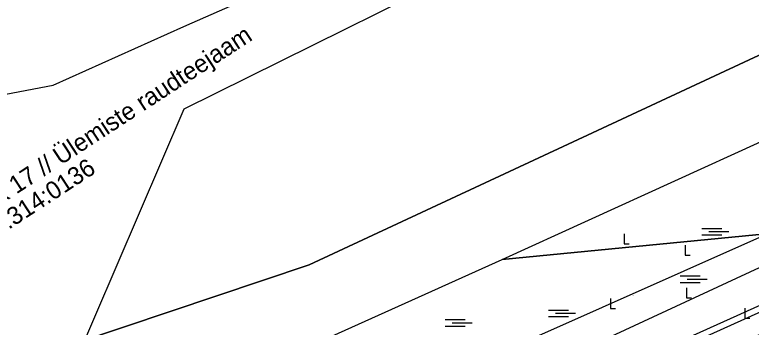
# Model space of a CAD drawing. Extents: x 544674 to 552202, y 6585829 to 6588119.
# Drawn here: x 549328.2 to 549564.8, y 6587449 to 6587549.5 of the extents above; entities that cross this region are included whole.
import ezdxf

# ---------------------------------------------------------------- set-up
doc = ezdxf.new("R2010")
doc.units = 0
for name, color, linetype in [('HALJASTUS', 7, 'Continuous'), ('illumineerimisjooned', 7, 'Continuous'), ('Kaitsevöönd', 7, 'Continuous'), ('kataster', 7, 'Continuous'), ('KPOHULIIN', 7, 'Continuous'), ('MOOTKORG-EH2000', 7, 'Continuous'), ('TM_taotletav', 7, 'Continuous')]:
    doc.layers.add(name, color=color, linetype=linetype)

# ---------------------------------------------------------------- blocks, each defined once
blk = doc.blocks.new('SOO')
at = {"layer": 'HALJASTUS'}
for p, q in [((-2.19, 0.65), (1.82, 0.65)), ((-0.8, 0), (3.2, 0)), ((-2.19, -0.65), (1.82, -0.65))]:
    blk.add_line(p, q, dxfattribs=at)
blk = doc.blocks.new('RAIESM')
at = {"layer": 'HALJASTUS'}
for p, q in [((0, 2), (0, 0)), ((0, 0), (1, 0))]:
    blk.add_line(p, q, dxfattribs=at)

msp = doc.modelspace()

# ---------------------------------------------------------------- linework, layer by layer
at = {"layer": 'illumineerimisjooned'}
msp.add_lwpolyline([(549387.98, 6587375.76), (549390.91, 6587382.15), (549446.17, 6587399.12), (549694.38, 6587511.14), (549936.11, 6587621.23), (549952.63, 6587518.32)], dxfattribs=at)
at = {"layer": 'Kaitsevöönd'}
msp.add_lwpolyline([(550001.36, 6587736.7), (549793.23, 6587641.93), (549422.76, 6587469.1), (549214.09, 6587399.02)], dxfattribs=at)
msp.add_lwpolyline([(549214.09, 6587399.02), (549422.76, 6587469.1), (549793.23, 6587641.93), (550001.36, 6587736.7), (550028.85, 6587656.86), (549817.92, 6587560.79), (549450.16, 6587393.25), (549241.64, 6587329.16)], close=True, dxfattribs=at)
at = {"layer": 'kataster'}
msp.add_lwpolyline([(549118.81, 6587452.61), (549237.47, 6587507.28), (549340.53, 6587526.86), (549382.5, 6587545.66), (549402.76, 6587554.73), (549488.3, 6587593.07), (549496.34, 6587575.64), (549382.51, 6587519.12), (549332.29, 6587402.1), (549324.13, 6587383.15), (549321.92, 6587377.99), (549325.21, 6587357.28), (549333.21, 6587306.88), (549349.59, 6587203.19), (549360.12, 6587142.55), (549366.23, 6587106.44), (549367.39, 6587098.24), (549311.19, 6587102.79), (548958.81, 6587149.65)], dxfattribs=at)
for points in [[(549567.97, 6587508.76), (549943.48, 6587587.82), (549954.94, 6587516.54), (549484.77, 6587470.79)], [(549484.77, 6587470.79), (549954.94, 6587516.54), (549960.97, 6587479.02), (549962.32, 6587471.98), (549994.68, 6587461.94), (549994.89, 6587430.61), (549963.15, 6587426.56), (549961.32, 6587453.7), (549324.13, 6587383.15), (549332.29, 6587402.1)]]:
    msp.add_lwpolyline(points, close=True, dxfattribs=at)
at = {"layer": 'KPOHULIIN'}
for p, q in [((549437.6, 6587420.18), (549685.68, 6587530.58)), ((549442.19, 6587410.19), (549688.77, 6587524.42))]:
    msp.add_line(p, q, dxfattribs=at)
at = {"layer": 'TM_taotletav'}
msp.add_lwpolyline([(549384.3, 6587372.54), (549389.47, 6587383.8), (549445.46, 6587401), (549445.46, 6587401), (549693.56, 6587512.96), (549937.67, 6587624.14)], dxfattribs=at)

# ---------------------------------------------------------------- block references
at = {"layer": 'HALJASTUS', "xscale": 1.6, "yscale": 1.6000000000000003}
for name, p in [('SOO', (549552.45, 6587479.74)), ('RAIESM', (549523.92, 6587475.83)), ('RAIESM', (549543.51, 6587472.19)), ('SOO', (549545.47, 6587464.48)), ('RAIESM', (549544.02, 6587458.49)), ('RAIESM', (549519.54, 6587455.06)), ('SOO', (549503.16, 6587453.51)), ('RAIESM', (549562.66, 6587451.94)), ('SOO', (549469.99, 6587450.45))]:
    msp.add_blockref(name, p, dxfattribs=at)

# ---------------------------------------------------------------- texts
at = {"layer": 'kataster'}
for s, p in [('Peterburi tee 36 // Vesse põik 17 // Ülemiste raudteejaam', (549243.25, 6587435.79)), ('78403:314:0136', (549308.49, 6587468.72))]:
    msp.add_text(s, height=5.7, rotation=33.191, dxfattribs=at).set_placement(p)
at = {"layer": 'MOOTKORG-EH2000'}
msp.add_text(' 39.85', height=0.3, dxfattribs=at).set_placement((549525.81, 6587459.22))

doc.saveas('drawing.dxf')
